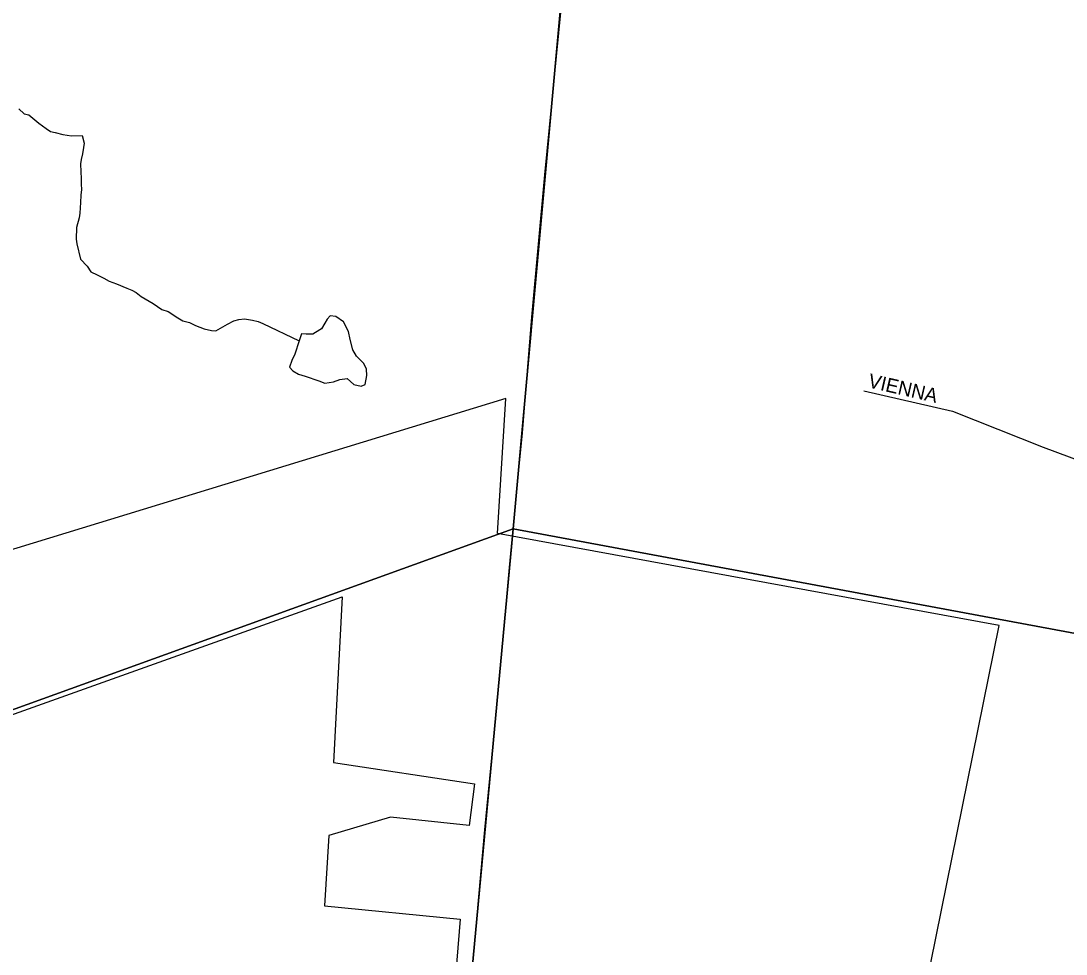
# Model space of a CAD drawing. Extents: x -209 to 4852, y 0 to 905.
# Drawn here: x 505.3 to 519.3, y 225.55 to 238.05 of the extents above; entities that cross this region are included whole.
import ezdxf

# ---------------------------------------------------------------- set-up
doc = ezdxf.new("R2010")
doc.units = 0
for name, color, linetype in [('GM_X_County_Road', 7, 'Continuous'), ('GM_X_County_Subdivision_Text', 7, 'Continuous'), ('GM_X_Interstate_Location', 7, 'Continuous'), ('GM_X_Major_River', 7, 'Continuous'), ('GM_X_Minor_River', 7, 'Continuous'), ('GM_X_Township_Text', 7, 'Continuous'), ('GM_X_US_Location', 7, 'Continuous')]:
    doc.layers.add(name, color=color, linetype=linetype)

msp = doc.modelspace()

# ---------------------------------------------------------------- linework, layer by layer
at = {"layer": 'GM_X_County_Road'}
msp.add_lwpolyline([(505.269, 236.871), (505.344, 236.808), (505.404, 236.791), (505.539, 236.681), (505.636, 236.611), (505.696, 236.571), (505.756, 236.554), (505.862, 236.529), (505.976, 236.511), (506.12, 236.515), (506.148, 236.415), (506.139, 236.355), (506.122, 236.272), (506.105, 236.196), (506.096, 236.136), (506.101, 236.029), (506.106, 235.938), (506.104, 235.862), (506.11, 235.793), (506.101, 235.717), (506.098, 235.618), (506.087, 235.474), (506.078, 235.414), (506.044, 235.285), (506.04, 235.126), (506.046, 235.065), (506.095, 234.858), (506.184, 234.765), (506.235, 234.688), (506.318, 234.648), (506.408, 234.607), (506.483, 234.567), (506.581, 234.527), (506.716, 234.47), (506.784, 234.446), (506.844, 234.414), (506.911, 234.359), (507.069, 234.264), (507.188, 234.185), (507.272, 234.16), (507.399, 234.073), (507.466, 234.034), (507.557, 234.009), (507.639, 233.969), (507.753, 233.928), (507.851, 233.903), (507.912, 233.901), (508.066, 233.989), (508.151, 234.032), (508.22, 234.053), (508.296, 234.059), (508.402, 234.041), (508.478, 234.024), (508.538, 234), (509.025, 233.767)], dxfattribs=at)
at = {"layer": 'GM_X_County_Subdivision_Text'}
for points in [[(511.93, 231.62), (511.953, 231.86), (512.017, 232.535), (512.143, 234.083), (512.317, 235.987), (512.505, 237.891), (512.684, 239.704), (512.735, 240.261), (512.847, 241.487), (512.905, 241.98), (513.044, 243.14), (513.202, 244.771), (513.279, 245.714), (513.351, 246.615), (513.473, 248.278), (513.616, 249.917), (513.665, 250.427), (513.698, 250.782), (513.756, 251.389), (513.898, 253.006), (513.981, 253.852), (514.061, 254.677), (514.226, 256.481), (514.314, 257.541)], [(510.389, 215.178), (510.39, 215.19), (510.388, 215.163), (510.543, 217.088), (510.751, 219.009), (510.903, 220.678), (511.052, 222.241), (511.193, 223.781), (511.352, 225.419), (511.515, 227.217), (511.694, 229.053), (511.846, 230.73), (511.93, 231.62)]]:
    msp.add_lwpolyline(points, dxfattribs=at)
at = {"layer": 'GM_X_Major_River'}
for points in [[(509.371, 233.198), (509.485, 233.218), (509.569, 233.247), (509.668, 233.26), (509.757, 233.182), (509.856, 233.158), (509.909, 233.179), (509.934, 233.301), (509.928, 233.384), (509.892, 233.461), (509.795, 233.562), (509.744, 233.647), (509.708, 233.784), (509.688, 233.891), (509.622, 234.022), (509.517, 234.092), (509.441, 234.101), (509.403, 234.056), (509.371, 234.004), (509.324, 233.928), (509.247, 233.877), (509.209, 233.855), (509.118, 233.856), (509.057, 233.858), (509.025, 233.767)], [(509.025, 233.767), (508.969, 233.586), (508.929, 233.503), (508.897, 233.412), (508.942, 233.366), (509.016, 233.318), (509.107, 233.294), (509.288, 233.23), (509.371, 233.198)]]:
    msp.add_lwpolyline(points, dxfattribs=at)
at = {"layer": 'GM_X_Minor_River'}
for points in [[(492.971, 244.015), (513.823, 252.487), (511.895, 231.246), (491.244, 223.785)], [(513.823, 252.487), (534.233, 247.886), (532.215, 227.465), (511.895, 231.246)], [(491.244, 223.785), (511.895, 231.246), (509.934, 210.211), (489.369, 203.687)], [(511.895, 231.246), (532.215, 227.465), (530.19, 207.083), (509.934, 210.211)]]:
    msp.add_lwpolyline(points, close=True, dxfattribs=at)
at = {"layer": 'GM_X_Township_Text'}
msp.add_lwpolyline([(516.59, 233.095), (517.777, 232.824), (518.994, 232.342), (520.195, 231.897), (520.694, 231.738), (521.474, 231.489), (522.025, 231.26), (522.966, 230.953), (523.464, 230.756), (524.223, 230.467), (524.875, 230.165), (525.832, 229.356), (526.384, 228.938), (527.271, 228.138), (528.118, 227.433), (528.589, 227.164), (529.132, 226.924), (529.879, 226.737), (530.21, 226.652), (530.679, 226.531), (531.354, 226.349), (531.836, 226.039), (532.115, 225.861)], dxfattribs=at)
at = {"layer": 'GM_X_US_Location'}
for points in [[(517.349, 224.751), (518.402, 229.952), (511.682, 231.187), (511.797, 232.995), (502.73, 230.22)], [(503.069, 228.007), (509.6, 230.336), (509.484, 228.118), (511.375, 227.833), (511.302, 227.272), (510.25, 227.386), (509.425, 227.138), (509.367, 226.196), (511.184, 226.02), (511.092, 224.919), (509.084, 224.332), (509.083, 223.967), (509.296, 223.635), (506.321, 222.529), (505.799, 219.096), (501.183, 217.585)]]:
    msp.add_lwpolyline(points, dxfattribs=at)

# ---------------------------------------------------------------- texts
at = {"layer": 'GM_X_Interstate_Location'}
msp.add_text('VIENNA', height=0.1894, rotation=347.0038, dxfattribs=at).set_placement((516.636, 233.145))

doc.saveas('drawing.dxf')
